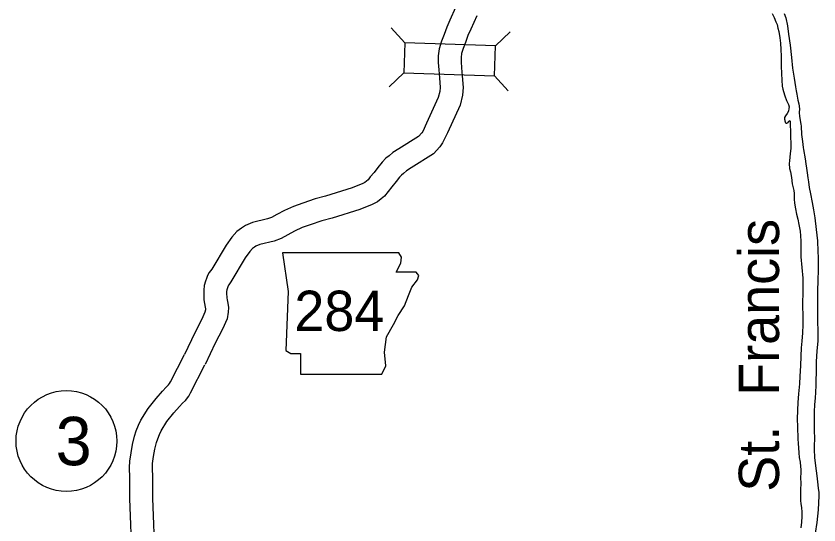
# Model space of a CAD drawing. Extents: x -939622 to -934222, y 1383701 to 1385301.
# Drawn here: x -935782.8 to -935751.27, y 1384347.06 to 1384367.04 of the extents above; entities that cross this region are included whole.
import ezdxf

# ---------------------------------------------------------------- set-up
doc = ezdxf.new("R2010")
doc.units = 0
for name, color, linetype in [('Level 10', 7, 'Continuous'), ('Level 20', 7, 'Continuous'), ('Level 21', 7, 'Continuous'), ('Level 27', 7, 'Continuous'), ('Level 9', 7, 'Continuous')]:
    doc.layers.add(name, color=color, linetype=linetype)

msp = doc.modelspace()

# ---------------------------------------------------------------- linework, layer by layer
at = {"layer": 'Level 10'}
for points in [[(-935765.551, 1384367.378), (-935765.771, 1384366.883), (-935765.889, 1384366.608), (-935765.996, 1384366.322), (-935766.097, 1384366.061), (-935766.188, 1384365.756), (-935766.22, 1384365.478), (-935766.228, 1384365.22), (-935766.205, 1384364.931), (-935766.175, 1384364.617), (-935766.151, 1384364.238), (-935766.164, 1384364.075), (-935766.221, 1384363.844), (-935766.681, 1384362.83), (-935766.833, 1384362.512), (-935766.869, 1384362.46), (-935766.992, 1384362.318), (-935767.776, 1384361.834), (-935768.001, 1384361.681), (-935768.152, 1384361.559), (-935768.277, 1384361.459), (-935768.424, 1384361.303), (-935768.589, 1384361.094), (-935768.742, 1384360.899), (-935768.89, 1384360.722), (-935768.981, 1384360.607), (-935769.039, 1384360.56), (-935769.101, 1384360.508), (-935769.183, 1384360.469), (-935769.603, 1384360.299), (-935770.651, 1384359.975), (-935771.057, 1384359.859), (-935771.547, 1384359.699), (-935771.91, 1384359.569), (-935772.265, 1384359.402), (-935772.567, 1384359.244), (-935772.769, 1384359.126), (-935772.923, 1384359.073), (-935773.513, 1384358.931), (-935773.793, 1384358.812), (-935773.953, 1384358.718), (-935774.134, 1384358.576), (-935774.328, 1384358.354), (-935774.551, 1384358.046), (-935775.115, 1384357.105), (-935775.215, 1384356.967), (-935775.279, 1384356.848), (-935775.321, 1384356.739), (-935775.363, 1384356.634), (-935775.413, 1384356.468), (-935775.434, 1384356.274), (-935775.433, 1384356.146), (-935775.424, 1384355.905), (-935775.407, 1384355.753), (-935775.377, 1384355.611), (-935775.367, 1384355.544), (-935775.368, 1384355.502), (-935775.384, 1384355.414), (-935775.504, 1384355.139), (-935775.783, 1384354.606), (-935776.194, 1384353.749)], [(-935764.712, 1384367.05), (-935764.946, 1384366.523), (-935765.054, 1384366.272), (-935765.154, 1384366.002), (-935765.245, 1384365.769), (-935765.303, 1384365.575), (-935765.321, 1384365.412), (-935765.327, 1384365.242), (-935765.308, 1384365.009), (-935765.278, 1384364.688), (-935765.248, 1384364.232), (-935765.272, 1384363.93), (-935765.367, 1384363.548), (-935765.865, 1384362.45), (-935766.052, 1384362.058), (-935766.158, 1384361.906), (-935766.403, 1384361.625), (-935767.287, 1384361.079), (-935767.465, 1384360.958), (-935767.587, 1384360.859), (-935767.665, 1384360.796), (-935767.743, 1384360.714), (-935767.881, 1384360.539), (-935768.043, 1384360.331), (-935768.193, 1384360.154), (-935768.336, 1384359.972), (-935768.465, 1384359.867), (-935768.612, 1384359.743), (-935768.823, 1384359.644), (-935769.3, 1384359.451), (-935770.395, 1384359.112), (-935770.794, 1384358.999), (-935771.255, 1384358.847), (-935771.566, 1384358.736), (-935771.864, 1384358.596), (-935772.132, 1384358.456), (-935772.392, 1384358.304), (-935772.67, 1384358.208), (-935773.23, 1384358.073), (-935773.387, 1384358.007), (-935773.444, 1384357.973), (-935773.513, 1384357.919), (-935773.623, 1384357.793), (-935773.799, 1384357.55), (-935774.363, 1384356.609), (-935774.451, 1384356.487), (-935774.46, 1384356.471), (-935774.484, 1384356.409), (-935774.513, 1384356.336), (-935774.527, 1384356.29), (-935774.533, 1384356.229), (-935774.533, 1384356.165), (-935774.526, 1384355.973), (-935774.517, 1384355.898), (-935774.49, 1384355.765), (-935774.466, 1384355.599), (-935774.469, 1384355.412), (-935774.518, 1384355.149), (-935774.691, 1384354.75), (-935774.978, 1384354.203), (-935775.382, 1384353.36)], [(-935778.243, 1384345.694), (-935778.329, 1384348.098), (-935778.334, 1384348.905), (-935778.348, 1384349.31), (-935778.336, 1384349.563), (-935778.289, 1384349.898), (-935778.227, 1384350.22), (-935778.15, 1384350.543), (-935778.081, 1384350.76), (-935777.991, 1384350.975), (-935777.897, 1384351.176), (-935777.617, 1384351.632), (-935777.307, 1384352.031), (-935777.055, 1384352.316), (-935776.91, 1384352.474), (-935776.822, 1384352.556), (-935776.773, 1384352.619), (-935776.74, 1384352.678), (-935776.189, 1384353.759)], [(-935777.343, 1384345.705), (-935777.429, 1384348.117), (-935777.434, 1384348.923), (-935777.447, 1384349.305), (-935777.439, 1384349.479), (-935777.401, 1384349.749), (-935777.347, 1384350.031), (-935777.282, 1384350.302), (-935777.236, 1384350.448), (-935777.168, 1384350.611), (-935777.103, 1384350.75), (-935776.876, 1384351.119), (-935776.613, 1384351.457), (-935776.387, 1384351.713), (-935776.271, 1384351.839), (-935776.154, 1384351.949), (-935776.023, 1384352.118), (-935775.948, 1384352.249), (-935775.387, 1384353.35)]]:
    msp.add_lwpolyline(points, dxfattribs=at)
at = {"layer": 'Level 20'}
for p, q in [((-935767.535, 1384365.995), (-935768.076, 1384366.573)), ((-935763.973, 1384365.875), (-935763.394, 1384366.416)), ((-935767.575, 1384364.807), (-935768.153, 1384364.266)), ((-935764.013, 1384364.688), (-935763.472, 1384364.109))]:
    msp.add_line(p, q, dxfattribs=at)
msp.add_lwpolyline([(-935763.973, 1384365.875), (-935767.535, 1384365.995), (-935767.575, 1384364.807), (-935764.013, 1384364.688)], close=True, dxfattribs=at)
at = {"layer": 'Level 21'}
msp.add_lwpolyline([(-935772.34, 1384357.746), (-935772.112, 1384356.224), (-935772.213, 1384353.915), (-935772.01, 1384353.788), (-935771.63, 1384353.788), (-935771.63, 1384352.976), (-935768.432, 1384352.976), (-935768.28, 1384353.305), (-935768.331, 1384353.838), (-935768.254, 1384354.447), (-935767.975, 1384354.93), (-935767.798, 1384355.285), (-935767.544, 1384355.666), (-935767.392, 1384356.072), (-935767.265, 1384356.401), (-935767.036, 1384356.681), (-935766.986, 1384356.858), (-935767.087, 1384356.985), (-935767.874, 1384356.985), (-935767.696, 1384357.34), (-935767.671, 1384357.569), (-935767.776, 1384357.744)], close=True, dxfattribs=at)
at = {"layer": 'Level 27'}
msp.add_circle((-935780.824, 1384350.355), 1.98, dxfattribs=at)
at = {"layer": 'Level 9'}
for points in [[(-935753.108, 1384367.147), (-935753.03, 1384366.985), (-935752.959, 1384366.819), (-935752.916, 1384366.706), (-935752.881, 1384366.569), (-935752.846, 1384366.435), (-935752.804, 1384366.187), (-935752.778, 1384365.98), (-935752.766, 1384365.731), (-935752.76, 1384365.469), (-935752.752, 1384365.075), (-935752.738, 1384364.784), (-935752.728, 1384364.52), (-935752.711, 1384364.292), (-935752.692, 1384364.169), (-935752.667, 1384364.076), (-935752.616, 1384363.907), (-935752.541, 1384363.723), (-935752.467, 1384363.572), (-935752.442, 1384363.483), (-935752.449, 1384363.417), (-935752.472, 1384363.301), (-935752.517, 1384363.219), (-935752.585, 1384363.12), (-935752.618, 1384363.058), (-935752.619, 1384362.986), (-935752.615, 1384362.959), (-935752.611, 1384362.929), (-935752.603, 1384362.884), (-935752.59, 1384362.843), (-935752.559, 1384362.829), (-935752.535, 1384362.833), (-935752.512, 1384362.843), (-935752.483, 1384362.868), (-935752.463, 1384362.896), (-935752.443, 1384362.92), (-935752.426, 1384362.939), (-935752.414, 1384362.94), (-935752.403, 1384362.898), (-935752.399, 1384362.781), (-935752.386, 1384362.498), (-935752.374, 1384361.837)], [(-935752.638, 1384367.135), (-935752.575, 1384366.968), (-935752.507, 1384366.655), (-935752.465, 1384366.332), (-935752.405, 1384365.901), (-935752.351, 1384365.415), (-935752.306, 1384364.99), (-935752.25, 1384364.606), (-935752.192, 1384364.257), (-935752.166, 1384364.101), (-935752.137, 1384363.973), (-935752.099, 1384363.739), (-935752.063, 1384363.59), (-935752.036, 1384363.402), (-935752.048, 1384363.248), (-935752.04, 1384363.098), (-935751.987, 1384362.796), (-935751.975, 1384362.712), (-935751.954, 1384362.385), (-935751.923, 1384362.121), (-935751.894, 1384361.885), (-935751.882, 1384361.804), (-935751.818, 1384361.439), (-935751.781, 1384361.239), (-935751.759, 1384361.071), (-935751.735, 1384360.886), (-935751.707, 1384360.694), (-935751.686, 1384360.526), (-935751.651, 1384360.305), (-935751.603, 1384360.063), (-935751.534, 1384359.716), (-935751.485, 1384359.435), (-935751.437, 1384359.121), (-935751.379, 1384358.663), (-935751.333, 1384358.213), (-935751.309, 1384357.802), (-935751.306, 1384357.565), (-935751.296, 1384357.129), (-935751.313, 1384356.604), (-935751.323, 1384356.3), (-935751.323, 1384355.395), (-935751.327, 1384355.09), (-935751.317, 1384354.649), (-935751.313, 1384354.288), (-935751.349, 1384353.886), (-935751.379, 1384353.473), (-935751.384, 1384353.036), (-935751.392, 1384352.759), (-935751.399, 1384352.539), (-935751.407, 1384352.277), (-935751.425, 1384352.036), (-935751.443, 1384351.794), (-935751.457, 1384351.502)], [(-935752.374, 1384361.837), (-935752.397, 1384361.649), (-935752.41, 1384361.507), (-935752.425, 1384361.359), (-935752.436, 1384361.248), (-935752.423, 1384361.05), (-935752.385, 1384360.925), (-935752.345, 1384360.706), (-935752.32, 1384360.449), (-935752.251, 1384360.198), (-935752.238, 1384360.07), (-935752.245, 1384359.853), (-935752.236, 1384359.69), (-935752.186, 1384359.467), (-935752.146, 1384359.264), (-935752.102, 1384359.064), (-935752.062, 1384358.851), (-935752.011, 1384358.601), (-935751.989, 1384358.415), (-935751.976, 1384358.208), (-935751.977, 1384357.591), (-935751.91, 1384356.745), (-935751.907, 1384356.555), (-935751.91, 1384356.086), (-935751.918, 1384355.872), (-935751.918, 1384355.628), (-935751.909, 1384355.304), (-935751.91, 1384355.084), (-935751.91, 1384354.912), (-935751.917, 1384354.605), (-935751.947, 1384354.282), (-935751.964, 1384354.02), (-935751.985, 1384353.688), (-935752.001, 1384353.302), (-935752.016, 1384352.902), (-935752.038, 1384352.606), (-935752.069, 1384352.211), (-935752.104, 1384351.863), (-935752.114, 1384351.565), (-935752.12, 1384351.216), (-935752.118, 1384350.927), (-935752.094, 1384350.428), (-935752.088, 1384350.275), (-935752.062, 1384349.888), (-935752.044, 1384349.714), (-935752.013, 1384349.529), (-935751.995, 1384349.352), (-935751.985, 1384349.244), (-935751.987, 1384349.118), (-935751.991, 1384348.913), (-935751.986, 1384348.696), (-935751.992, 1384348.434), (-935751.995, 1384348.284), (-935751.994, 1384348.166), (-935751.991, 1384348.013), (-935751.981, 1384347.899), (-935751.954, 1384347.729), (-935751.939, 1384347.57), (-935751.939, 1384347.395), (-935751.955, 1384347.172), (-935751.979, 1384346.942)], [(-935751.457, 1384351.502), (-935751.463, 1384351.27), (-935751.463, 1384351.026), (-935751.456, 1384350.729), (-935751.447, 1384350.488), (-935751.448, 1384350.353), (-935751.454, 1384350.269), (-935751.459, 1384350.151), (-935751.463, 1384350.018), (-935751.442, 1384349.706), (-935751.41, 1384349.386), (-935751.36, 1384348.993), (-935751.33, 1384348.754), (-935751.303, 1384348.511), (-935751.276, 1384348.334), (-935751.271, 1384348.199), (-935751.285, 1384347.934), (-935751.302, 1384347.656), (-935751.35, 1384347.158), (-935751.419, 1384346.743), (-935751.589, 1384345.913), (-935751.816, 1384345.167), (-935751.928, 1384344.913)]]:
    msp.add_lwpolyline(points, dxfattribs=at)

# ---------------------------------------------------------------- texts
at = {"layer": 'Level 21'}
msp.add_text('284', height=1.584, dxfattribs=at).set_placement((-935771.874, 1384354.675))
at = {"layer": 'Level 27'}
msp.add_text('3', height=1.901, dxfattribs=at).set_placement((-935781.249, 1384349.404))
at = {"layer": 'Level 9'}
msp.add_text('St.  Francis', height=1.584, rotation=90, dxfattribs=at).set_placement((-935752.838, 1384348.365))

doc.saveas('drawing.dxf')
